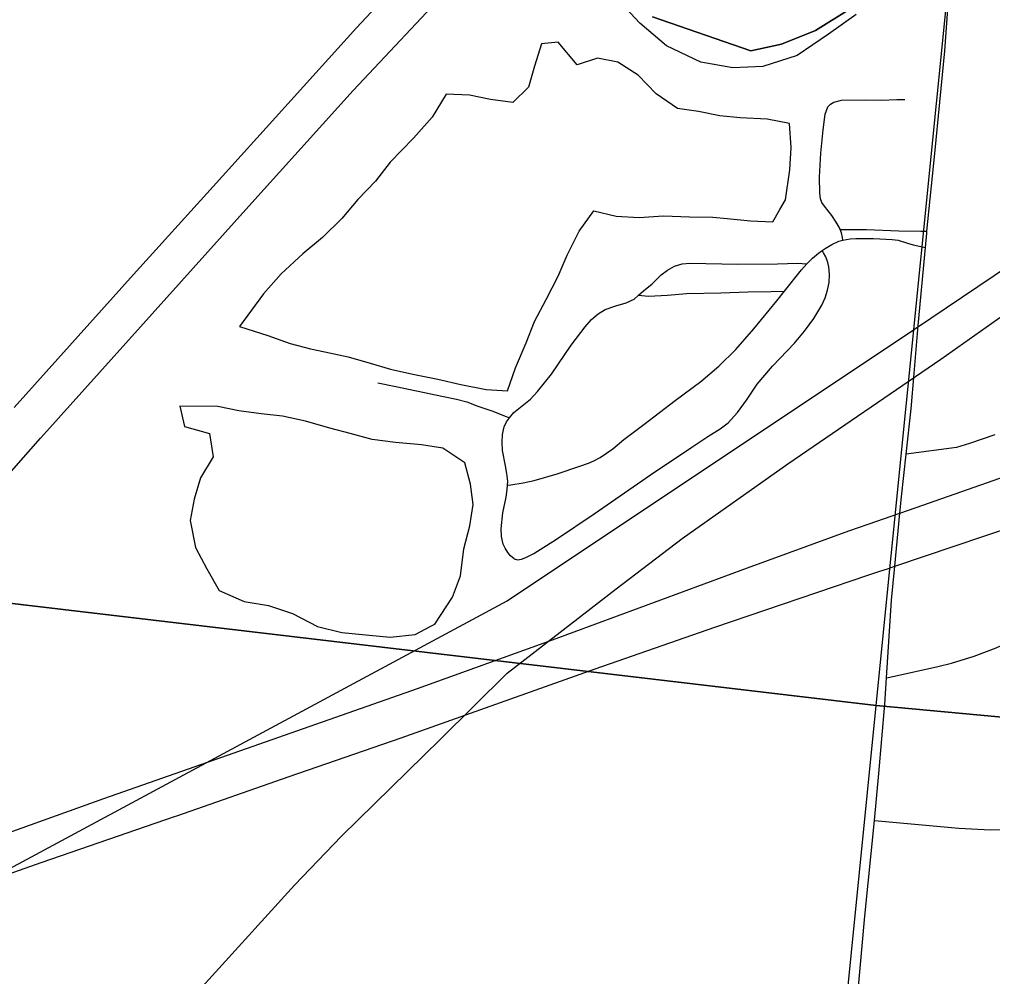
# Model space of a CAD drawing. Extents: x 0 to 34, y 0 to 22.
# Drawn here: x 2.5415 to 2.9234, y 15.3832 to 15.7588 of the extents above; entities that cross this region are included whole.
import ezdxf

# ---------------------------------------------------------------- set-up
doc = ezdxf.new("R2010")
doc.units = 0
for name, color, linetype in [('Default', 7, 'Continuous'), ('GM_X_City_Street', 7, 'Continuous'), ('GM_X_County_Road', 7, 'Continuous'), ('GM_X_Interchange_Ramps', 7, 'Continuous'), ('GM_X_Interstate_Route', 7, 'Continuous'), ('GM_X_Major_River', 7, 'Continuous'), ('GM_X_Minor_Lake', 7, 'Continuous'), ('GM_X_Rail_Line', 7, 'Continuous'), ('GM_X_Section', 7, 'Continuous'), ('GM_X_State_Route', 7, 'Continuous'), ('GM_X_Township_Road', 7, 'Continuous')]:
    doc.layers.add(name, color=color, linetype=linetype)

msp = doc.modelspace()

# ---------------------------------------------------------------- linework, layer by layer
at = {"layer": 'Default'}
for points in [[(2.1, 16.58828), (2.1, 15.58132), (2.87773, 15.48948), (2.97812, 16.49217)], [(2.1, 15.58132), (2.1, 14.55888), (2.77821, 14.493), (2.87773, 15.48948)]]:
    msp.add_lwpolyline(points, close=True, dxfattribs=at)
at = {"layer": 'GM_X_City_Street'}
for points in [[(2.87924, 15.77038), (2.85389, 15.7544), (2.84056, 15.74908), (2.82855, 15.74642), (2.78987, 15.75977)], [(2.78987, 15.75977), (2.82855, 15.74642), (2.84056, 15.74908), (2.85389, 15.7544), (2.87924, 15.77038)]]:
    msp.add_lwpolyline(points, dxfattribs=at)
at = {"layer": 'GM_X_County_Road'}
for points in [[(2.89704, 15.66935), (2.89755, 15.67486), (2.89763, 15.6757), (2.90075, 15.70615), (2.90467, 15.74642), (2.9075, 15.78663), (2.90804, 15.79201), (2.90817, 15.79337), (2.91286, 15.84038), (2.91617, 15.87463)], [(2.89261, 15.61989), (2.89421, 15.63873), (2.89704, 15.66935)], [(2.88946, 15.58821), (2.89143, 15.606), (2.89261, 15.61989)], [(2.8818, 15.50041), (2.88376, 15.53083), (2.88503, 15.54421), (2.88699, 15.56498), (2.8876, 15.57144), (2.88946, 15.58821)], [(2.87706, 15.44438), (2.87871, 15.46283), (2.88114, 15.49001), (2.8818, 15.50041)], [(2.86984, 15.36994), (2.87032, 15.37487), (2.87319, 15.40688), (2.87706, 15.44438)]]:
    msp.add_lwpolyline(points, dxfattribs=at)
at = {"layer": 'GM_X_Interchange_Ramps'}
for points in [[(2.8818, 15.50041), (2.88491, 15.50109), (2.90189, 15.5048), (2.90729, 15.50616), (2.91613, 15.50893), (2.92478, 15.51224), (2.93316, 15.51614), (2.94127, 15.52061), (2.94913, 15.5255), (2.96697, 15.53771), (2.99743, 15.5588), (3.01804, 15.57243), (3.03115, 15.58056), (3.04186, 15.58671), (3.05559, 15.59374), (3.07253, 15.60122), (3.08332, 15.60546), (3.09547, 15.60998), (3.10858, 15.6148), (3.11596, 15.61754), (3.16161, 15.63505), (3.2013, 15.65028), (3.20884, 15.65402), (3.21469, 15.65851)], [(2.92427, 15.59576), (2.91928, 15.59403), (2.91427, 15.59236), (2.90925, 15.59075), (2.88946, 15.58821)]]:
    msp.add_lwpolyline(points, dxfattribs=at)
at = {"layer": 'GM_X_Interstate_Route'}
for points in [[(2.87456, 15.56068), (2.88699, 15.56498), (2.89341, 15.5672), (2.96434, 15.59215), (3.02879, 15.61483), (3.11383, 15.64458), (3.20173, 15.67556), (3.20654, 15.67725), (3.29844, 15.70955), (3.41858, 15.75181), (3.54172, 15.7949), (3.67061, 15.84036), (3.71758, 15.85654), (3.74712, 15.86608), (3.77389, 15.87406), (3.80085, 15.88137), (3.82195, 15.88653), (3.84924, 15.89247), (3.87972, 15.89833), (3.9042, 15.90245), (3.92877, 15.90597)], [(2.88208, 15.54322), (2.88503, 15.54421), (2.9673, 15.57191), (3.0022, 15.5838), (3.05785, 15.60342), (3.12533, 15.62692), (3.18431, 15.64793), (3.21469, 15.65851), (3.23664, 15.66614), (3.28928, 15.68498), (3.39485, 15.7218), (3.51791, 15.76507), (3.65858, 15.81439), (3.70844, 15.8318), (3.74677, 15.84455), (3.77053, 15.85187), (3.79449, 15.85856), (3.82463, 15.86616), (3.8519, 15.87238), (3.87628, 15.87732), (3.89772, 15.88104), (3.92234, 15.88457)], [(2.1, 15.23322), (2.19787, 15.28539), (2.24461, 15.30993), (2.2833, 15.32974), (2.32509, 15.35028), (2.35599, 15.36479), (2.38993, 15.38016), (2.42382, 15.39506), (2.42686, 15.39639), (2.45262, 15.40719), (2.48718, 15.42105), (2.522, 15.43422), (2.57464, 15.45299), (2.63322, 15.47363), (2.69771, 15.49627), (2.75074, 15.51537), (2.8272, 15.54357), (2.86691, 15.55804), (2.87456, 15.56068)], [(2.60237, 15.44597), (2.60331, 15.44629), (2.64733, 15.46162), (2.69136, 15.4768), (2.76744, 15.50393), (2.81438, 15.52033), (2.87443, 15.54064)], [(2.87443, 15.54064), (2.87912, 15.54222), (2.88208, 15.54322)], [(2.45138, 15.39129), (2.48026, 15.40284), (2.50648, 15.41264), (2.55045, 15.42812), (2.60237, 15.44597)]]:
    msp.add_lwpolyline(points, dxfattribs=at)
at = {"layer": 'GM_X_Major_River'}
msp.add_lwpolyline([(2.86984, 15.76079), (2.85902, 15.75304), (2.84666, 15.74458), (2.83325, 15.74031), (2.82144, 15.73982), (2.80894, 15.742), (2.79539, 15.74839), (2.78495, 15.75737), (2.77381, 15.76941)], dxfattribs=at)
at = {"layer": 'GM_X_Minor_Lake'}
for points in [[(2.83992, 15.68414), (2.84217, 15.688), (2.84383, 15.69975), (2.84432, 15.70848), (2.84368, 15.71798), (2.83496, 15.71961), (2.82433, 15.72012), (2.81636, 15.72097), (2.80802, 15.7226), (2.79968, 15.72384), (2.79139, 15.72964), (2.78427, 15.73694), (2.77635, 15.74197), (2.76839, 15.74359), (2.76038, 15.74103), (2.7529, 15.74986), (2.74643, 15.74918), (2.74366, 15.74048), (2.74128, 15.73215), (2.73513, 15.72616), (2.72641, 15.7274), (2.71807, 15.72903), (2.70896, 15.72952), (2.70353, 15.72047), (2.69621, 15.71221), (2.68697, 15.70283), (2.68118, 15.69531), (2.67426, 15.68818), (2.66809, 15.68067), (2.6604, 15.67317), (2.65272, 15.66681), (2.64426, 15.65894), (2.63733, 15.65105), (2.62791, 15.63825)], [(2.62791, 15.63825), (2.63903, 15.63471), (2.64773, 15.63156), (2.65568, 15.62957), (2.66136, 15.62836), (2.67046, 15.62635), (2.67916, 15.62396), (2.68711, 15.62158), (2.69583, 15.61958), (2.70568, 15.61756), (2.71477, 15.61555), (2.72462, 15.61353), (2.73298, 15.61304), (2.73613, 15.62211), (2.74042, 15.63193), (2.74357, 15.64025), (2.74823, 15.64892), (2.7529, 15.65798), (2.75642, 15.66629), (2.7611, 15.67572), (2.76689, 15.68362), (2.77561, 15.68161), (2.78472, 15.68112), (2.79422, 15.68176), (2.80448, 15.68126), (2.81359, 15.68114), (2.81928, 15.68069), (2.82839, 15.67982), (2.83712, 15.67933), (2.83992, 15.68414)], [(2.6045, 15.60704), (2.6063, 15.59904), (2.61614, 15.59626), (2.61755, 15.58714), (2.61251, 15.57884), (2.61013, 15.57052), (2.6085, 15.56219), (2.61065, 15.55153), (2.61511, 15.54312), (2.61994, 15.53471), (2.62976, 15.53041), (2.63924, 15.52878), (2.6487, 15.52562), (2.65852, 15.52057), (2.66798, 15.51817), (2.67747, 15.51729), (2.68696, 15.51642), (2.69685, 15.51743), (2.70289, 15.52066)], [(2.70289, 15.52066), (2.70449, 15.52152), (2.71146, 15.53206), (2.7146, 15.54037), (2.71587, 15.55099), (2.71827, 15.56007), (2.71951, 15.56841), (2.71847, 15.57639), (2.71629, 15.58477), (2.70762, 15.59058), (2.69928, 15.59182), (2.68904, 15.59271), (2.67994, 15.59396), (2.67123, 15.59634), (2.66327, 15.59834), (2.65381, 15.60111), (2.64472, 15.60312), (2.63637, 15.60399), (2.62765, 15.60523), (2.61931, 15.60686), (2.6045, 15.60704)]]:
    msp.add_lwpolyline(points, dxfattribs=at)
at = {"layer": 'GM_X_Rail_Line'}
for points in [[(2.1, 15.19752), (2.21014, 15.25565), (2.38504, 15.34345), (2.7329, 15.53056), (2.89269, 15.63729), (3.0486, 15.74233)], [(2.1, 14.81172), (2.21342, 14.93725), (2.27041, 15.00196), (2.29876, 15.03142), (2.33999, 15.07735), (2.43241, 15.17961), (2.5269, 15.28373), (2.5887, 15.3522), (2.6494, 15.41902), (2.66788, 15.43827), (2.7067, 15.47633), (2.73284, 15.50225), (2.77572, 15.53539), (2.80161, 15.55513), (2.84301, 15.58439), (2.90313, 15.62543), (2.932, 15.64588)]]:
    msp.add_lwpolyline(points, dxfattribs=at)
at = {"layer": 'GM_X_Section'}
for points in [[(2.97812, 16.49217), (4.00362, 16.39786), (3.88999, 15.39575), (2.87773, 15.48948)], [(2.87773, 15.48948), (3.88999, 15.39575), (3.78848, 14.39294), (2.80014, 14.49076), (2.77821, 14.493)]]:
    msp.add_lwpolyline(points, close=True, dxfattribs=at)
at = {"layer": 'GM_X_State_Route'}
for points in [[(2.5395, 15.60654), (2.58631, 15.65866), (2.61755, 15.69324), (2.67378, 15.75547), (2.69915, 15.78276), (2.72074, 15.80507), (2.72545, 15.80974), (2.72912, 15.81337), (2.7406, 15.82471), (2.76757, 15.85042), (2.79041, 15.87142)], [(2.54978, 15.59442), (2.55111, 15.59592), (2.6315, 15.68547), (2.67242, 15.7309), (2.71163, 15.7727), (2.73462, 15.79671), (2.73839, 15.80047), (2.74216, 15.80424), (2.75574, 15.81783), (2.77657, 15.83836), (2.79538, 15.855), (2.80194, 15.86078)], [(2.40281, 15.35376), (2.41361, 15.37514), (2.41499, 15.37787), (2.42382, 15.39506), (2.43487, 15.41657), (2.45601, 15.45814), (2.4677, 15.48011), (2.47989, 15.50181), (2.48951, 15.51782), (2.49805, 15.53083), (2.50712, 15.5435), (2.51858, 15.55824), (2.53255, 15.57496), (2.54978, 15.59442)]]:
    msp.add_lwpolyline(points, dxfattribs=at)
at = {"layer": 'GM_X_Township_Road'}
for points in [[(2.86355, 15.67639), (2.86318, 15.67732), (2.86205, 15.67927), (2.86028, 15.68179), (2.85738, 15.68551), (2.85637, 15.6869), (2.85587, 15.68835), (2.85555, 15.69069), (2.85547, 15.69695), (2.85604, 15.70625), (2.85695, 15.71549), (2.85774, 15.72166), (2.85869, 15.7245), (2.85984, 15.72558), (2.8611, 15.72638), (2.86412, 15.72706), (2.87345, 15.72728), (2.87966, 15.72713), (2.88585, 15.72733), (2.88893, 15.72739)], [(2.86463, 15.67221), (2.86444, 15.67315), (2.86407, 15.6751), (2.86355, 15.67639)], [(2.86355, 15.67639), (2.86596, 15.67637), (2.87392, 15.6763), (2.88663, 15.67586), (2.89517, 15.67574), (2.89763, 15.6757)], [(2.85656, 15.66814), (2.85762, 15.6689), (2.86029, 15.67052), (2.86311, 15.67182), (2.86463, 15.67221)], [(2.86463, 15.67221), (2.86744, 15.6727), (2.86966, 15.67286), (2.87668, 15.67277), (2.884, 15.67246), (2.88634, 15.67214), (2.88993, 15.67094), (2.89227, 15.67039), (2.89523, 15.66974), (2.89704, 15.66935)], [(2.73562, 15.54704), (2.73694, 15.54666), (2.73852, 15.54691), (2.74028, 15.54761), (2.74332, 15.54918), (2.75221, 15.55486), (2.7671, 15.5647), (2.78912, 15.58003), (2.80533, 15.59088), (2.81164, 15.59511), (2.81643, 15.59814), (2.81965, 15.60053), (2.82325, 15.60457), (2.82684, 15.60931), (2.83105, 15.61565), (2.83703, 15.62278), (2.84563, 15.63173), (2.84961, 15.63644), (2.85322, 15.64141), (2.85638, 15.64671), (2.85767, 15.64953), (2.85862, 15.65249), (2.85923, 15.65553), (2.85943, 15.65863), (2.85916, 15.66173), (2.85877, 15.66337), (2.85795, 15.66558), (2.85707, 15.66722), (2.85656, 15.66814)], [(2.85046, 15.66291), (2.85268, 15.66509), (2.85508, 15.66708), (2.85656, 15.66814)], [(2.78448, 15.65057), (2.78644, 15.65226), (2.78979, 15.65505), (2.79332, 15.65855), (2.79583, 15.66042), (2.79855, 15.66194), (2.80152, 15.66284), (2.80463, 15.66313), (2.82336, 15.66274), (2.83897, 15.66289), (2.84677, 15.66314), (2.85046, 15.66291)], [(2.84174, 15.65216), (2.8484, 15.66058), (2.85046, 15.66291)], [(2.73302, 15.576), (2.73429, 15.57618), (2.73916, 15.5769), (2.74353, 15.57784), (2.75253, 15.58042), (2.76137, 15.58345), (2.76483, 15.58464), (2.76689, 15.58553), (2.7694, 15.58693), (2.77433, 15.59032), (2.77871, 15.59397), (2.78647, 15.59979), (2.79887, 15.60926), (2.80885, 15.61673), (2.816, 15.62275), (2.82267, 15.6293), (2.82968, 15.63738), (2.83873, 15.64837), (2.84174, 15.65216)], [(2.78448, 15.65057), (2.78841, 15.65022), (2.7958, 15.65052), (2.8033, 15.65121), (2.8168, 15.6515), (2.8275, 15.65189), (2.8365, 15.65206), (2.84174, 15.65216)], [(2.7338, 15.60247), (2.73557, 15.60449), (2.73873, 15.60715), (2.74208, 15.60971), (2.74474, 15.61277), (2.75036, 15.61954), (2.75795, 15.63091), (2.76347, 15.6382), (2.76593, 15.64106), (2.7686, 15.64323), (2.77136, 15.645), (2.7756, 15.64638), (2.77954, 15.64757), (2.78269, 15.64904), (2.78448, 15.65057)], [(2.68212, 15.61624), (2.68919, 15.61473), (2.69732, 15.61309), (2.70786, 15.61082), (2.71303, 15.60981), (2.71701, 15.60874), (2.72136, 15.60703), (2.72685, 15.60521), (2.73246, 15.60299), (2.7338, 15.60247)], [(2.73302, 15.576), (2.7331, 15.57744), (2.73279, 15.58054), (2.73219, 15.5836), (2.73111, 15.58963), (2.7309, 15.59275), (2.73103, 15.59587), (2.73172, 15.5989), (2.73262, 15.60084), (2.7338, 15.60247)], [(2.73562, 15.54704), (2.73416, 15.54822), (2.7331, 15.54962), (2.73209, 15.55133), (2.73129, 15.55292), (2.7307, 15.55587), (2.73059, 15.55893), (2.73126, 15.56512), (2.73247, 15.57124), (2.73293, 15.57432), (2.73302, 15.576)], [(2.87706, 15.44438), (2.9101, 15.44138), (2.9225, 15.44072), (2.9318, 15.44089), (2.94108, 15.44171), (2.9503, 15.44306), (2.9594, 15.445), (2.96833, 15.44763), (2.97706, 15.45086), (2.98561, 15.45456), (3.01084, 15.46658), (3.025, 15.47295), (3.03653, 15.47755), (3.04825, 15.48164), (3.06016, 15.48516), (3.07223, 15.48807), (3.08442, 15.49049), (3.09668, 15.49245), (3.10902, 15.49382), (3.12141, 15.49463), (3.13383, 15.49489), (3.14624, 15.49459), (3.15243, 15.49414)]]:
    msp.add_lwpolyline(points, dxfattribs=at)

doc.saveas('drawing.dxf')
